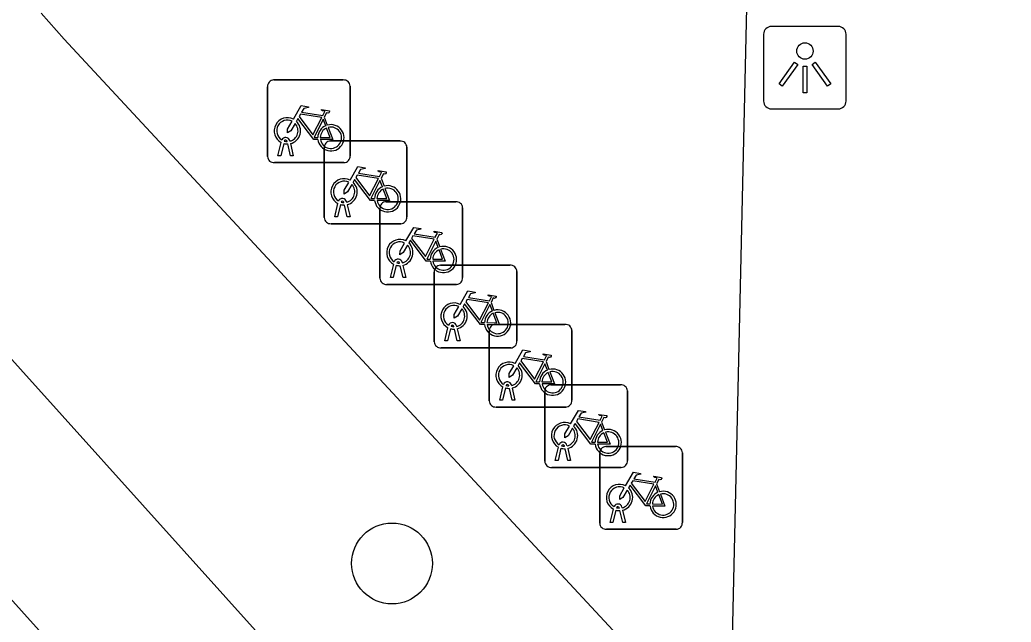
# Model space of a CAD drawing. Extents: x 162172 to 163187, y 382874 to 383684.
# Drawn here: x 162960.9 to 162972.89, y 383552.28 to 383559.56 of the extents above; entities that cross this region are included whole.
import ezdxf

# ---------------------------------------------------------------- set-up
doc = ezdxf.new("R2010")
doc.units = 0
for name, color, linetype in [('IMGEO_Boom', 7, 'Continuous'), ('IMGEO_Fietsenrek', 7, 'Continuous'), ('IMGEO_Lichtpunt', 7, 'Continuous'), ('IMGEO_Lijnafwatering', 7, 'Continuous'), ('IMGEO_Rijbaan_lokaal_open', 7, 'Continuous'), ('IMGEO_Voetgangersgebied_open', 7, 'Continuous'), ('IMGEO_Voetpad_open', 7, 'Continuous')]:
    doc.layers.add(name, color=color, linetype=linetype)

msp = doc.modelspace()

# ---------------------------------------------------------------- linework, layer by layer
at = {"layer": 'IMGEO_Boom'}
msp.add_circle((162965.4, 383552.99), 0.489, dxfattribs=at)
at = {"layer": 'IMGEO_Fietsenrek'}
for p, q in [((162963.969, 383558.836), (162964.81, 383558.836)), ((162964.81, 383558.836), (162963.969, 383558.836)), ((162964.894, 383558.761), (162964.894, 383557.92)), ((162964.894, 383557.92), (162964.894, 383558.761)), ((162963.894, 383557.911), (162963.894, 383558.752)), ((162963.894, 383558.752), (162963.894, 383557.911)), ((162964.581, 383558.385), (162964.617, 383558.29)), ((162964.021, 383557.92), (162964.06, 383558.08)), ((162964.09, 383558.068), (162964.055, 383557.92)), ((162964.132, 383558.092), (162964.131, 383558.096)), ((162964.173, 383557.92), (162964.139, 383558.062)), ((162964.163, 383558.103), (162964.164, 383558.096)), ((162964.171, 383558.066), (162964.206, 383557.92)), ((162964.655, 383558.098), (162965.496, 383558.098)), ((162965.496, 383558.098), (162964.655, 383558.098)), ((162964.055, 383557.92), (162964.021, 383557.92)), ((162964.206, 383557.92), (162964.173, 383557.92)), ((162964.58, 383557.173), (162964.58, 383558.014)), ((162964.58, 383558.014), (162964.58, 383557.173)), ((162965.58, 383558.023), (162965.58, 383557.182)), ((162965.58, 383557.182), (162965.58, 383558.023)), ((162964.819, 383557.836), (162963.978, 383557.836)), ((162963.978, 383557.836), (162964.819, 383557.836)), ((162965.267, 383557.647), (162965.303, 383557.552)), ((162964.707, 383557.182), (162964.746, 383557.342)), ((162964.776, 383557.33), (162964.741, 383557.182)), ((162964.818, 383557.354), (162964.817, 383557.358)), ((162964.859, 383557.182), (162964.825, 383557.324)), ((162964.849, 383557.365), (162964.85, 383557.358)), ((162964.857, 383557.328), (162964.892, 383557.182)), ((162965.329, 383557.364), (162966.17, 383557.364)), ((162966.17, 383557.364), (162965.329, 383557.364)), ((162965.254, 383556.439), (162965.254, 383557.28)), ((162965.254, 383557.28), (162965.254, 383556.439)), ((162966.254, 383557.289), (162966.254, 383556.448)), ((162966.254, 383556.448), (162966.254, 383557.289)), ((162965.505, 383557.098), (162964.664, 383557.098)), ((162964.664, 383557.098), (162965.505, 383557.098)), ((162964.741, 383557.182), (162964.707, 383557.182)), ((162964.892, 383557.182), (162964.859, 383557.182)), ((162965.941, 383556.913), (162965.977, 383556.818)), ((162965.381, 383556.448), (162965.42, 383556.608)), ((162965.492, 383556.62), (162965.491, 383556.624)), ((162965.523, 383556.631), (162965.524, 383556.624)), ((162965.45, 383556.596), (162965.415, 383556.448)), ((162965.533, 383556.448), (162965.499, 383556.59)), ((162965.531, 383556.594), (162965.566, 383556.448)), ((162965.91, 383555.671), (162965.91, 383556.512)), ((162965.91, 383556.512), (162965.91, 383555.671)), ((162965.985, 383556.596), (162966.826, 383556.596)), ((162966.826, 383556.596), (162965.985, 383556.596)), ((162966.91, 383556.521), (162966.91, 383555.68)), ((162966.91, 383555.68), (162966.91, 383556.521)), ((162966.179, 383556.364), (162965.338, 383556.364)), ((162965.338, 383556.364), (162966.179, 383556.364)), ((162965.415, 383556.448), (162965.381, 383556.448)), ((162965.566, 383556.448), (162965.533, 383556.448)), ((162966.597, 383556.145), (162966.633, 383556.05)), ((162966.65, 383555.881), (162967.491, 383555.881)), ((162967.491, 383555.881), (162966.65, 383555.881)), ((162966.037, 383555.68), (162966.076, 383555.84)), ((162966.106, 383555.828), (162966.071, 383555.68)), ((162966.148, 383555.852), (162966.147, 383555.856)), ((162966.189, 383555.68), (162966.155, 383555.822)), ((162966.179, 383555.863), (162966.18, 383555.856)), ((162966.187, 383555.826), (162966.222, 383555.68)), ((162966.575, 383554.956), (162966.575, 383555.797)), ((162966.575, 383555.797), (162966.575, 383554.956)), ((162967.575, 383555.806), (162967.575, 383554.965)), ((162967.575, 383554.965), (162967.575, 383555.806)), ((162966.071, 383555.68), (162966.037, 383555.68)), ((162966.222, 383555.68), (162966.189, 383555.68)), ((162966.835, 383555.596), (162965.994, 383555.596)), ((162965.994, 383555.596), (162966.835, 383555.596)), ((162967.262, 383555.43), (162967.298, 383555.335)), ((162966.702, 383554.965), (162966.741, 383555.125)), ((162966.771, 383555.113), (162966.736, 383554.965)), ((162966.813, 383555.137), (162966.812, 383555.141)), ((162966.854, 383554.965), (162966.82, 383555.107)), ((162966.844, 383555.148), (162966.845, 383555.141)), ((162966.852, 383555.111), (162966.887, 383554.965)), ((162967.247, 383554.226), (162967.247, 383555.067)), ((162967.247, 383555.067), (162967.247, 383554.226)), ((162967.322, 383555.151), (162968.163, 383555.151)), ((162968.163, 383555.151), (162967.322, 383555.151)), ((162968.247, 383555.076), (162968.247, 383554.235)), ((162968.247, 383554.235), (162968.247, 383555.076)), ((162966.736, 383554.965), (162966.702, 383554.965)), ((162966.887, 383554.965), (162966.854, 383554.965)), ((162967.5, 383554.881), (162966.659, 383554.881)), ((162966.659, 383554.881), (162967.5, 383554.881)), ((162967.934, 383554.7), (162967.97, 383554.605)), ((162967.374, 383554.235), (162967.413, 383554.395)), ((162967.443, 383554.383), (162967.408, 383554.235)), ((162967.485, 383554.407), (162967.484, 383554.411)), ((162967.526, 383554.235), (162967.492, 383554.377)), ((162967.516, 383554.418), (162967.517, 383554.411)), ((162967.524, 383554.381), (162967.559, 383554.235)), ((162967.986, 383554.403), (162968.827, 383554.403)), ((162968.827, 383554.403), (162967.986, 383554.403)), ((162968.911, 383554.328), (162968.911, 383553.487)), ((162968.911, 383553.487), (162968.911, 383554.328)), ((162967.408, 383554.235), (162967.374, 383554.235)), ((162967.559, 383554.235), (162967.526, 383554.235)), ((162967.911, 383553.478), (162967.911, 383554.319)), ((162967.911, 383554.319), (162967.911, 383553.478)), ((162968.172, 383554.151), (162967.331, 383554.151)), ((162967.331, 383554.151), (162968.172, 383554.151)), ((162968.598, 383553.952), (162968.634, 383553.857)), ((162968.038, 383553.487), (162968.077, 383553.647)), ((162968.107, 383553.635), (162968.072, 383553.487)), ((162968.149, 383553.659), (162968.148, 383553.663)), ((162968.19, 383553.487), (162968.156, 383553.629)), ((162968.18, 383553.67), (162968.181, 383553.663)), ((162968.188, 383553.633), (162968.223, 383553.487)), ((162968.072, 383553.487), (162968.038, 383553.487)), ((162968.223, 383553.487), (162968.19, 383553.487)), ((162968.836, 383553.403), (162967.995, 383553.403)), ((162967.995, 383553.403), (162968.836, 383553.403))]:
    msp.add_line(p, q, dxfattribs=at)
for points in [[(162964.207, 383558.362), (162964.302, 383558.526), (162964.388, 383558.512), (162964.39, 383558.503), (162964.334, 383558.492), (162964.307, 383558.447), (162964.563, 383558.406)], [(162964.55, 383558.381), (162964.293, 383558.422), (162964.276, 383558.393), (162964.443, 383558.173), (162964.55, 383558.381)], [(162964.563, 383558.406), (162964.588, 383558.455), (162964.582, 383558.459), (162964.559, 383558.463), (162964.547, 383558.47), (162964.546, 383558.473), (162964.548, 383558.478), (162964.643, 383558.463), (162964.645, 383558.453), (162964.635, 383558.44), (162964.623, 383558.434), (162964.609, 383558.44), (162964.581, 383558.385)], [(162964.228, 383558.31), (162964.176, 383558.22), (162964.136, 383558.195), (162964.137, 383558.242), (162964.192, 383558.336)], [(162964.503, 383558.118), (162964.453, 383558.118), (162964.262, 383558.369), (162964.243, 383558.337)], [(162964.598, 383558.283), (162964.568, 383558.36), (162964.459, 383558.142), (162964.502, 383558.142)], [(162964.532, 383558.142), (162964.652, 383558.141), (162964.608, 383558.255)], [(162964.628, 383558.262), (162964.683, 383558.117), (162964.533, 383558.117)], [(162964.893, 383557.624), (162964.988, 383557.788), (162965.074, 383557.774), (162965.076, 383557.765), (162965.02, 383557.754), (162964.993, 383557.709), (162965.249, 383557.668)], [(162965.236, 383557.643), (162964.979, 383557.684), (162964.962, 383557.655), (162965.129, 383557.435), (162965.236, 383557.643)], [(162965.249, 383557.668), (162965.274, 383557.717), (162965.268, 383557.721), (162965.245, 383557.725), (162965.233, 383557.732), (162965.232, 383557.735), (162965.234, 383557.74), (162965.329, 383557.725), (162965.331, 383557.715), (162965.321, 383557.702), (162965.309, 383557.696), (162965.295, 383557.702), (162965.267, 383557.647)], [(162964.914, 383557.572), (162964.862, 383557.482), (162964.822, 383557.457), (162964.823, 383557.504), (162964.878, 383557.598)], [(162965.189, 383557.38), (162965.139, 383557.38), (162964.948, 383557.631), (162964.929, 383557.599)], [(162965.284, 383557.545), (162965.254, 383557.622), (162965.145, 383557.404), (162965.188, 383557.404)], [(162965.218, 383557.404), (162965.338, 383557.403), (162965.294, 383557.517)], [(162965.314, 383557.524), (162965.369, 383557.379), (162965.219, 383557.379)], [(162965.567, 383556.89), (162965.662, 383557.054), (162965.748, 383557.04), (162965.75, 383557.031), (162965.694, 383557.02), (162965.667, 383556.975), (162965.923, 383556.934)], [(162965.923, 383556.934), (162965.948, 383556.983), (162965.942, 383556.987), (162965.919, 383556.991), (162965.907, 383556.998), (162965.906, 383557.001), (162965.908, 383557.006), (162966.003, 383556.991), (162966.005, 383556.981), (162965.995, 383556.968), (162965.983, 383556.962), (162965.969, 383556.968), (162965.941, 383556.913)], [(162965.588, 383556.838), (162965.536, 383556.748), (162965.496, 383556.723), (162965.497, 383556.77), (162965.552, 383556.864)], [(162965.863, 383556.646), (162965.813, 383556.646), (162965.622, 383556.897), (162965.603, 383556.865)], [(162965.91, 383556.909), (162965.653, 383556.95), (162965.636, 383556.921), (162965.803, 383556.701), (162965.91, 383556.909)], [(162965.958, 383556.811), (162965.928, 383556.888), (162965.819, 383556.67), (162965.862, 383556.67)], [(162965.892, 383556.67), (162966.012, 383556.669), (162965.968, 383556.783)], [(162965.988, 383556.79), (162966.043, 383556.645), (162965.893, 383556.645)], [(162966.223, 383556.122), (162966.318, 383556.286), (162966.404, 383556.272), (162966.406, 383556.263), (162966.35, 383556.252), (162966.323, 383556.207), (162966.579, 383556.166)], [(162966.519, 383555.878), (162966.469, 383555.878), (162966.278, 383556.129), (162966.259, 383556.097)], [(162966.566, 383556.141), (162966.309, 383556.182), (162966.292, 383556.153), (162966.459, 383555.933), (162966.566, 383556.141)], [(162966.579, 383556.166), (162966.604, 383556.215), (162966.598, 383556.219), (162966.575, 383556.223), (162966.563, 383556.23), (162966.562, 383556.233), (162966.564, 383556.238), (162966.659, 383556.223), (162966.661, 383556.213), (162966.651, 383556.2), (162966.639, 383556.194), (162966.625, 383556.2), (162966.597, 383556.145)], [(162966.244, 383556.07), (162966.192, 383555.98), (162966.152, 383555.955), (162966.153, 383556.002), (162966.208, 383556.096)], [(162966.614, 383556.043), (162966.584, 383556.12), (162966.475, 383555.902), (162966.518, 383555.902)], [(162966.548, 383555.902), (162966.668, 383555.901), (162966.624, 383556.015)], [(162966.644, 383556.022), (162966.699, 383555.877), (162966.549, 383555.877)], [(162966.888, 383555.407), (162966.983, 383555.571), (162967.069, 383555.557), (162967.071, 383555.548), (162967.015, 383555.537), (162966.988, 383555.492), (162967.244, 383555.451)], [(162967.244, 383555.451), (162967.269, 383555.5), (162967.263, 383555.504), (162967.24, 383555.508), (162967.228, 383555.515), (162967.227, 383555.518), (162967.229, 383555.523), (162967.324, 383555.508), (162967.326, 383555.498), (162967.316, 383555.485), (162967.304, 383555.479), (162967.29, 383555.485), (162967.262, 383555.43)], [(162967.184, 383555.163), (162967.134, 383555.163), (162966.943, 383555.414), (162966.924, 383555.382)], [(162967.231, 383555.426), (162966.974, 383555.467), (162966.957, 383555.438), (162967.124, 383555.218), (162967.231, 383555.426)], [(162967.279, 383555.328), (162967.249, 383555.405), (162967.14, 383555.187), (162967.183, 383555.187)], [(162966.909, 383555.355), (162966.857, 383555.265), (162966.817, 383555.24), (162966.818, 383555.287), (162966.873, 383555.381)], [(162967.213, 383555.187), (162967.333, 383555.186), (162967.289, 383555.3)], [(162967.309, 383555.307), (162967.364, 383555.162), (162967.214, 383555.162)], [(162967.56, 383554.677), (162967.655, 383554.841), (162967.741, 383554.827), (162967.743, 383554.818), (162967.687, 383554.807), (162967.66, 383554.762), (162967.916, 383554.721)], [(162967.856, 383554.433), (162967.806, 383554.433), (162967.615, 383554.684), (162967.596, 383554.652)], [(162967.903, 383554.696), (162967.646, 383554.737), (162967.629, 383554.708), (162967.796, 383554.488), (162967.903, 383554.696)], [(162967.916, 383554.721), (162967.941, 383554.77), (162967.935, 383554.774), (162967.912, 383554.778), (162967.9, 383554.785), (162967.899, 383554.788), (162967.901, 383554.793), (162967.996, 383554.778), (162967.998, 383554.768), (162967.988, 383554.755), (162967.976, 383554.749), (162967.962, 383554.755), (162967.934, 383554.7)], [(162967.581, 383554.625), (162967.529, 383554.535), (162967.489, 383554.51), (162967.49, 383554.557), (162967.545, 383554.651)], [(162967.951, 383554.598), (162967.921, 383554.675), (162967.812, 383554.457), (162967.855, 383554.457)], [(162967.885, 383554.457), (162968.005, 383554.456), (162967.961, 383554.57)], [(162967.981, 383554.577), (162968.036, 383554.432), (162967.886, 383554.432)], [(162968.224, 383553.929), (162968.319, 383554.093), (162968.405, 383554.079), (162968.407, 383554.07), (162968.351, 383554.059), (162968.324, 383554.014), (162968.58, 383553.973)], [(162968.567, 383553.948), (162968.31, 383553.989), (162968.293, 383553.96), (162968.46, 383553.74), (162968.567, 383553.948)], [(162968.58, 383553.973), (162968.605, 383554.022), (162968.599, 383554.026), (162968.576, 383554.03), (162968.564, 383554.037), (162968.563, 383554.04), (162968.565, 383554.045), (162968.66, 383554.03), (162968.662, 383554.02), (162968.652, 383554.007), (162968.64, 383554.001), (162968.626, 383554.007), (162968.598, 383553.952)], [(162968.245, 383553.877), (162968.193, 383553.787), (162968.153, 383553.762), (162968.154, 383553.809), (162968.209, 383553.903)], [(162968.52, 383553.685), (162968.47, 383553.685), (162968.279, 383553.936), (162968.26, 383553.904)], [(162968.615, 383553.85), (162968.585, 383553.927), (162968.476, 383553.709), (162968.519, 383553.709)], [(162968.549, 383553.709), (162968.669, 383553.708), (162968.625, 383553.822)], [(162968.645, 383553.829), (162968.7, 383553.684), (162968.55, 383553.684)]]:
    msp.add_lwpolyline(points, dxfattribs=at)
for centre, radius, start, end in [((162963.972, 383558.758), 0.0779, 92.4484, 184.2845), ((162963.972, 383558.758), 0.0779, 92.4484, 184.2845), ((162964.816, 383558.758), 0.0779, 2.4484, 94.2845), ((162964.816, 383558.758), 0.0779, 2.4484, 94.2845), ((162964.134, 383558.221), 0.159, 62.6766, 242.1369), ((162964.134, 383558.221), 0.129, 63.3192, 238.903), ((162964.134, 383558.221), 0.129, 283.6043, 43.4302), ((162964.134, 383558.221), 0.159, 283.5766, 46.6042), ((162964.661, 383558.137), 0.159, 113.3408, 178.3217), ((162964.661, 383558.137), 0.159, 187.0065, 105.7708), ((162964.661, 383558.137), 0.129, 113.923, 177.9556), ((162964.661, 383558.137), 0.129, 188.6715, 104.5883), ((162964.114, 383558.092), 0.0499, 12.8025, 158.6934), ((162964.134, 383558.221), 0.159, 253.9967, 271.7867), ((162964.114, 383558.092), 0.0174, 12.8025, 163.4502), ((162964.134, 383558.221), 0.129, 253.415, 269.0204), ((162964.658, 383558.02), 0.0779, 92.4484, 184.2845), ((162964.658, 383558.02), 0.0779, 92.4484, 184.2845), ((162965.502, 383558.02), 0.0779, 2.4484, 94.2845), ((162965.502, 383558.02), 0.0779, 2.4484, 94.2845), ((162964.816, 383557.914), 0.0779, 272.4484, 4.2845), ((162964.816, 383557.914), 0.0779, 272.4484, 4.2845), ((162963.972, 383557.914), 0.0779, 182.4484, 274.2845), ((162963.972, 383557.914), 0.0779, 182.4484, 274.2845), ((162964.82, 383557.483), 0.159, 62.6766, 242.1369), ((162964.82, 383557.483), 0.129, 63.3192, 238.903), ((162964.82, 383557.483), 0.129, 283.6043, 43.4302), ((162964.82, 383557.483), 0.159, 283.5766, 46.6042), ((162965.347, 383557.399), 0.159, 113.3408, 178.3217), ((162965.347, 383557.399), 0.159, 187.0065, 105.7708), ((162965.347, 383557.399), 0.129, 113.923, 177.9556), ((162965.347, 383557.399), 0.129, 188.6715, 104.5883), ((162964.8, 383557.354), 0.0499, 12.8025, 158.6934), ((162964.82, 383557.483), 0.159, 253.9967, 271.7867), ((162964.8, 383557.354), 0.0174, 12.8025, 163.4502), ((162964.82, 383557.483), 0.129, 253.415, 269.0204), ((162965.332, 383557.286), 0.0779, 92.4484, 184.2845), ((162965.332, 383557.286), 0.0779, 92.4484, 184.2845), ((162966.176, 383557.286), 0.0779, 2.4484, 94.2845), ((162966.176, 383557.286), 0.0779, 2.4484, 94.2845), ((162964.658, 383557.176), 0.0779, 182.4484, 274.2845), ((162964.658, 383557.176), 0.0779, 182.4484, 274.2845), ((162965.502, 383557.176), 0.0779, 272.4484, 4.2845), ((162965.502, 383557.176), 0.0779, 272.4484, 4.2845), ((162965.494, 383556.749), 0.159, 62.6766, 242.1369), ((162965.494, 383556.749), 0.129, 63.3192, 238.903), ((162965.494, 383556.749), 0.159, 283.5766, 46.6042), ((162965.494, 383556.749), 0.129, 283.6043, 43.4302), ((162966.021, 383556.665), 0.159, 113.3408, 178.3217), ((162966.021, 383556.665), 0.159, 187.0065, 105.7708), ((162966.021, 383556.665), 0.129, 113.923, 177.9556), ((162966.021, 383556.665), 0.129, 188.6715, 104.5883), ((162965.474, 383556.62), 0.0499, 12.8025, 158.6934), ((162965.474, 383556.62), 0.0174, 12.8025, 163.4502), ((162965.494, 383556.749), 0.129, 253.415, 269.0204), ((162965.494, 383556.749), 0.159, 253.9967, 271.7867), ((162965.988, 383556.518), 0.0779, 92.4484, 184.2845), ((162965.988, 383556.518), 0.0779, 92.4484, 184.2845), ((162966.832, 383556.518), 0.0779, 2.4484, 94.2845), ((162966.832, 383556.518), 0.0779, 2.4484, 94.2845), ((162965.332, 383556.442), 0.0779, 182.4484, 274.2845), ((162965.332, 383556.442), 0.0779, 182.4484, 274.2845), ((162966.176, 383556.442), 0.0779, 272.4484, 4.2845), ((162966.176, 383556.442), 0.0779, 272.4484, 4.2845), ((162966.15, 383555.981), 0.159, 62.6766, 242.1369), ((162966.15, 383555.981), 0.129, 63.3192, 238.903), ((162966.15, 383555.981), 0.129, 283.6043, 43.4302), ((162966.15, 383555.981), 0.159, 283.5766, 46.6042), ((162966.677, 383555.897), 0.159, 113.3408, 178.3217), ((162966.677, 383555.897), 0.159, 187.0065, 105.7708), ((162966.677, 383555.897), 0.129, 113.923, 177.9556), ((162966.677, 383555.897), 0.129, 188.6715, 104.5883), ((162966.13, 383555.852), 0.0499, 12.8025, 158.6934), ((162966.653, 383555.803), 0.0779, 92.4484, 184.2845), ((162966.653, 383555.803), 0.0779, 92.4484, 184.2845), ((162967.497, 383555.803), 0.0779, 2.4484, 94.2845), ((162967.497, 383555.803), 0.0779, 2.4484, 94.2845), ((162966.15, 383555.981), 0.159, 253.9967, 271.7867), ((162966.13, 383555.852), 0.0174, 12.8025, 163.4502), ((162966.15, 383555.981), 0.129, 253.415, 269.0204), ((162965.988, 383555.674), 0.0779, 182.4484, 274.2845), ((162965.988, 383555.674), 0.0779, 182.4484, 274.2845), ((162966.832, 383555.674), 0.0779, 272.4484, 4.2845), ((162966.832, 383555.674), 0.0779, 272.4484, 4.2845), ((162966.815, 383555.266), 0.159, 62.6766, 242.1369), ((162966.815, 383555.266), 0.129, 63.3192, 238.903), ((162966.815, 383555.266), 0.129, 283.6043, 43.4302), ((162966.815, 383555.266), 0.159, 283.5766, 46.6042), ((162967.342, 383555.182), 0.159, 113.3408, 178.3217), ((162967.342, 383555.182), 0.159, 187.0065, 105.7708), ((162967.342, 383555.182), 0.129, 113.923, 177.9556), ((162967.342, 383555.182), 0.129, 188.6715, 104.5883), ((162966.795, 383555.137), 0.0499, 12.8025, 158.6934), ((162966.815, 383555.266), 0.159, 253.9967, 271.7867), ((162966.795, 383555.137), 0.0174, 12.8025, 163.4502), ((162966.815, 383555.266), 0.129, 253.415, 269.0204), ((162967.325, 383555.073), 0.0779, 92.4484, 184.2845), ((162967.325, 383555.073), 0.0779, 92.4484, 184.2845), ((162968.169, 383555.073), 0.0779, 2.4484, 94.2845), ((162968.169, 383555.073), 0.0779, 2.4484, 94.2845), ((162966.653, 383554.959), 0.0779, 182.4484, 274.2845), ((162966.653, 383554.959), 0.0779, 182.4484, 274.2845), ((162967.497, 383554.959), 0.0779, 272.4484, 4.2845), ((162967.497, 383554.959), 0.0779, 272.4484, 4.2845), ((162967.487, 383554.536), 0.159, 62.6766, 242.1369), ((162967.487, 383554.536), 0.129, 63.3192, 238.903), ((162967.487, 383554.536), 0.129, 283.6043, 43.4302), ((162967.487, 383554.536), 0.159, 283.5766, 46.6042), ((162968.014, 383554.452), 0.159, 113.3408, 178.3217), ((162968.014, 383554.452), 0.159, 187.0065, 105.7708), ((162968.014, 383554.452), 0.129, 113.923, 177.9556), ((162968.014, 383554.452), 0.129, 188.6715, 104.5883), ((162967.467, 383554.407), 0.0499, 12.8025, 158.6934), ((162967.487, 383554.536), 0.159, 253.9967, 271.7867), ((162967.467, 383554.407), 0.0174, 12.8025, 163.4502), ((162967.487, 383554.536), 0.129, 253.415, 269.0204), ((162967.989, 383554.325), 0.0779, 92.4484, 184.2845), ((162967.989, 383554.325), 0.0779, 92.4484, 184.2845), ((162968.833, 383554.325), 0.0779, 2.4484, 94.2845), ((162968.833, 383554.325), 0.0779, 2.4484, 94.2845), ((162967.325, 383554.229), 0.0779, 182.4484, 274.2845), ((162967.325, 383554.229), 0.0779, 182.4484, 274.2845), ((162968.169, 383554.229), 0.0779, 272.4484, 4.2845), ((162968.169, 383554.229), 0.0779, 272.4484, 4.2845), ((162968.151, 383553.788), 0.159, 62.6766, 242.1369), ((162968.151, 383553.788), 0.129, 63.3192, 238.903), ((162968.151, 383553.788), 0.129, 283.6043, 43.4302), ((162968.151, 383553.788), 0.159, 283.5766, 46.6042), ((162968.678, 383553.704), 0.159, 113.3408, 178.3217), ((162968.678, 383553.704), 0.159, 187.0065, 105.7708), ((162968.678, 383553.704), 0.129, 113.923, 177.9556), ((162968.678, 383553.704), 0.129, 188.6715, 104.5883), ((162968.131, 383553.659), 0.0499, 12.8025, 158.6934), ((162968.151, 383553.788), 0.159, 253.9967, 271.7867), ((162968.131, 383553.659), 0.0174, 12.8025, 163.4502), ((162968.151, 383553.788), 0.129, 253.415, 269.0204), ((162968.833, 383553.481), 0.0779, 272.4484, 4.2845), ((162968.833, 383553.481), 0.0779, 272.4484, 4.2845), ((162967.989, 383553.481), 0.0779, 182.4484, 274.2845), ((162967.989, 383553.481), 0.0779, 182.4484, 274.2845)]:
    msp.add_arc(centre, radius, start, end, dxfattribs=at)
at = {"layer": 'IMGEO_Lichtpunt'}
for p, q in [((162970.796, 383559.483), (162969.988, 383559.483)), ((162970.796, 383559.483), (162969.988, 383559.483)), ((162969.894, 383559.388), (162969.894, 383558.581)), ((162969.894, 383559.388), (162969.894, 383558.581)), ((162970.89, 383558.581), (162970.89, 383559.388)), ((162970.89, 383558.581), (162970.89, 383559.388)), ((162969.988, 383558.487), (162970.796, 383558.487)), ((162969.988, 383558.487), (162970.796, 383558.487))]:
    msp.add_line(p, q, dxfattribs=at)
for points in [[(162970.268, 383559.052), (162970.307, 383559.024), (162970.119, 383558.762), (162970.081, 383558.789), (162970.268, 383559.052)], [(162970.37, 383559.004), (162970.417, 383559.004), (162970.417, 383558.682), (162970.37, 383558.682), (162970.37, 383559.004)], [(162970.48, 383559.024), (162970.518, 383559.051), (162970.705, 383558.789), (162970.666, 383558.761), (162970.48, 383559.024)]]:
    msp.add_lwpolyline(points, dxfattribs=at)
msp.add_circle((162970.393, 383559.186), 0.0994, dxfattribs=at)
for centre, start, end in [((162969.988, 383559.388), 90, 180), ((162969.988, 383559.388), 90, 180), ((162970.796, 383559.388), 0, 90), ((162970.796, 383559.388), 0, 90), ((162969.988, 383558.581), 180, 270), ((162969.988, 383558.581), 180, 270), ((162970.796, 383558.581), 270, 0), ((162970.796, 383558.581), 270, 360)]:
    msp.add_arc(centre, 0.0946, start, end, dxfattribs=at)
at = {"layer": 'IMGEO_Lijnafwatering'}
msp.add_lwpolyline([(162969.823, 383565.744), (162969.479, 383550.663)], dxfattribs=at)
at = {"layer": 'IMGEO_Rijbaan_lokaal_open'}
msp.add_lwpolyline([(162936.047, 383580.103), (162937.702, 383578.299), (162938.86, 383577.021), (162949.543, 383565.07), (162958.519, 383555.082), (162967.352, 383545.259)], dxfattribs=at)
at = {"layer": 'IMGEO_Voetgangersgebied_open'}
msp.add_lwpolyline([(162961.159, 383559.643), (162961.435, 383559.33), (162969.479, 383550.663), (162971.94, 383548.011), (162972.731, 383547.146), (162972.887, 383546.72)], dxfattribs=at)
at = {"layer": 'IMGEO_Voetpad_open'}
msp.add_lwpolyline([(162968.822, 383546.536), (162958.926, 383557.541), (162950.545, 383566.877), (162952.942, 383568.982)], dxfattribs=at)

doc.saveas('drawing.dxf')
